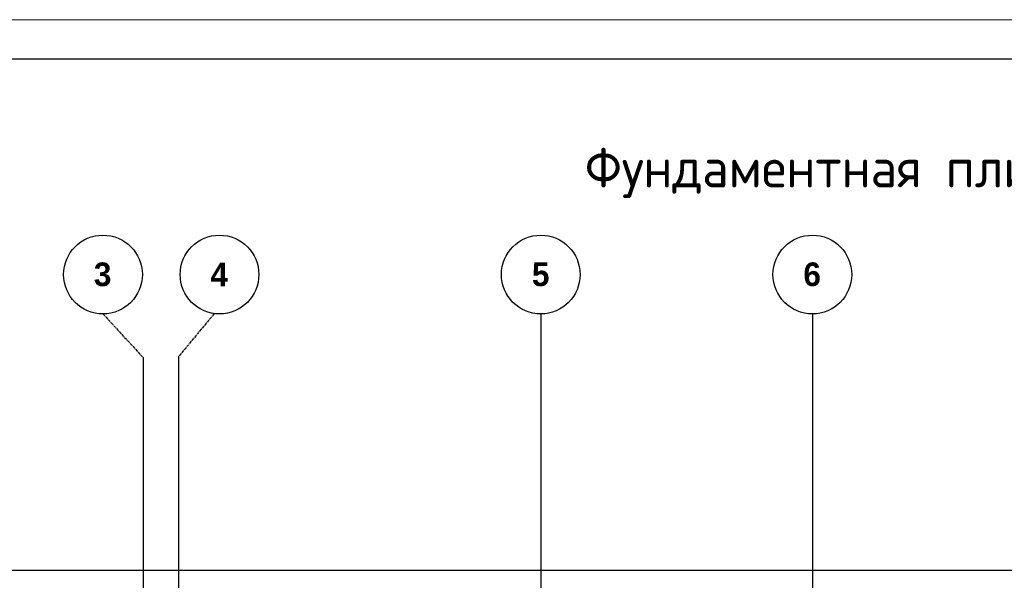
# Model space of a CAD drawing. Header units: millimetres. Extents: x -93479 to 1057970, y -66333 to 172656.
# Tile 412 of 473: x 903148 to 915654, y 53036 to 60157. Entities that reach past the tile are written whole.
import ezdxf

# ---------------------------------------------------------------- set-up
doc = ezdxf.new("R2010")
doc.units = ezdxf.units.MM
doc.linetypes.add('______5', pattern=[1100, 800, -100, 100, -100])
doc.linetypes.add('осевая', pattern=[50.8, 31.75, -6.35, 6.35, -6.35])
for name, color, linetype, lineweight in [('0 Фундамент', 5, 'Continuous', 30), ('Оси', 40, '______5', 18), ('ТОНКИЕ', 7, 'Continuous', 9), ('Узлы', 7, 'Continuous', 0)]:
    doc.layers.add(name, color=color, linetype=linetype, lineweight=lineweight)
doc.layers.add('ТОЛСТЫЕ_ОСНОВНЫЕ', color=6, linetype='Continuous')
doc.styles.add('GOST-2.304_Type-B', font='GOST_Common.ttf')
doc.styles.add('MtXpl_Century Gothic', font='GOTHICB.TTF', dxfattribs={"height": 0.2})

# ---------------------------------------------------------------- blocks, each defined once
blk = doc.blocks.new('оси')
at = {"color": 7, "linetype": 'ByBlock', "lineweight": -2}
for centre in [(12503, 651.4), (13983, 651.4), (18063, 651.4), (21513, 651.4)]:
    blk.add_circle(centre, 500, dxfattribs=at)
at = {"layer": 'Оси', "color": 7, "linetype": 'осевая', "lineweight": 25, "transparency": 33554687}
for p, q in [((12503, 151.4), (13013.5, -402.7)), ((13913, 151.4), (13463.5, -390)), ((18063.5, 151.4), (18063.5, -36280.2)), ((21513.5, 151.4), (21513.5, -36280.2)), ((13013.5, -402.7), (13013.5, -35828.6)), ((13463.5, -390), (13463.5, -35834.5))]:
    blk.add_line(p, q, dxfattribs=at)
at = {"layer": 'Оси', "color": 7, "lineweight": 25, "transparency": 33554687, "style": 'MtXpl_Century Gothic'}
for s, p in [('3', (12387.1, 505.2)), ('4', (13867.7, 501.4)), ('5', (17950.8, 505.2)), ('6', (21398.4, 505.2))]:
    blk.add_text(s, height=300, dxfattribs=at).set_placement(p)
blk = doc.blocks.new('*U1954')
at = {"layer": 'ТОЛСТЫЕ_ОСНОВНЫЕ', "color": 7}
blk.add_lwpolyline([(20, 5), (886, 5), (886, 415), (20, 415)], close=True, dxfattribs=at)
at = {"layer": 'ТОНКИЕ', "color": 7}
blk.add_lwpolyline([(0, 0), (891, 0), (891, 420), (0, 420)], close=True, dxfattribs=at)

msp = doc.modelspace()

# ---------------------------------------------------------------- linework, layer by layer
at = {"layer": '0 Фундамент', "color": 7}
msp.add_lwpolyline([(932966.8, 53161.4), (903046.8, 53161.4)], dxfattribs=at)

# ---------------------------------------------------------------- block references
at = {"xscale": 100, "yscale": 100, "zscale": 100}
msp.add_blockref('*U1954', (876539.8, 18156.9), dxfattribs=at)
at = {"color": 7}
msp.add_blockref('оси', (891703.1, 56268.3), dxfattribs=at)

# ---------------------------------------------------------------- texts
at = {"layer": 'Узлы', "color": 7, "linetype": 'Continuous', "lineweight": 0, "style": 'GOST-2.304_Type-B'}
msp.add_text('Фундаментная плита ФП1 (поперечное армирование)', height=500, dxfattribs=at).set_placement((910326.3, 58027))

doc.saveas('drawing.dxf')
